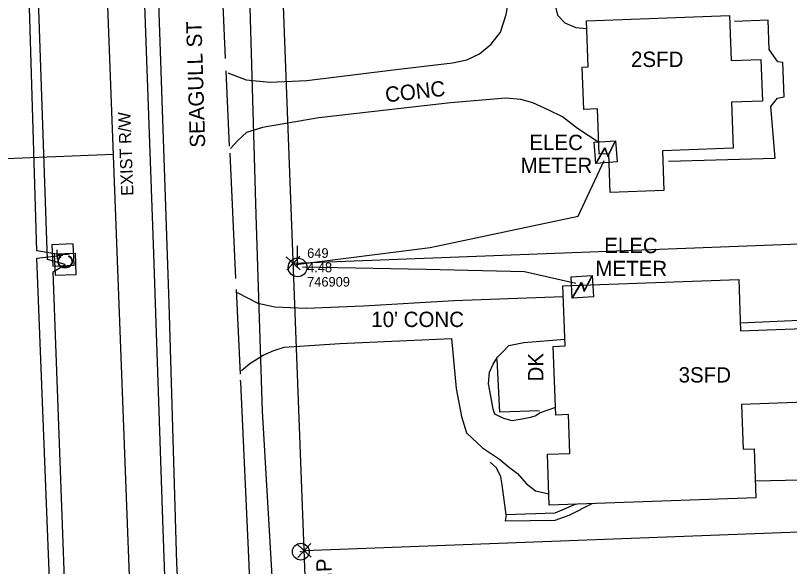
# Model space of a CAD drawing. Extents: x 3040896 to 3051146, y 687568 to 732976.
# Drawn here: x 3050432.3 to 3050634.3, y 693163 to 693306.8 of the extents above; entities that cross this region are included whole.
import ezdxf

# ---------------------------------------------------------------- set-up
doc = ezdxf.new("R2010")
doc.units = 0
for name, color, linetype in [('Exist Building', 7, 'Continuous'), ('Exist Building Text', 7, 'Continuous'), ('Exist Other Culture Area Outline', 7, 'Continuous'), ('Exist Other Culture Area Outline Text', 7, 'Continuous'), ('Exist Other Culture Fence Line', 7, 'Continuous'), ('Exist Property Corner CELL', 7, 'Continuous'), ('Exist Property Line', 7, 'Continuous'), ('Exist Right of Way Line', 7, 'Continuous'), ('Exist Right of Way Line Text', 7, 'Continuous'), ('Exist Right of Way Width CELL', 7, 'Continuous'), ('Exist Roads Change in Surface', 7, 'Continuous'), ('Exist Roads EOP', 7, 'Continuous'), ('Exist Roads EOP Other', 7, 'Continuous'), ('Exist Roads EOP Other Text', 7, 'Continuous'), ('Exist Roads EOP Text', 7, 'Continuous'), ('Exist Utilities Power Pole CELL', 7, 'Continuous'), ('Exist Utilities Power Pole Cogo Comment', 7, 'Continuous'), ('Exist Utilities Power Pole Cogo Elevation', 7, 'Continuous'), ('Exist Utilities Power Pole Cogo Number', 7, 'Continuous'), ('Exist Utilities Power Transformer CELL', 7, 'Continuous'), ('Exist Utilities Power Transformer Text', 7, 'Continuous'), ('Exist Utilities Power UG Cable SUE', 7, 'Continuous'), ('Exist Utilities Telephone Pedestal CELL', 7, 'Continuous'), ('Exist Utilities Telephone UG Cable', 7, 'Continuous'), ('Exist Utilities TV Pedestal CELL', 7, 'Continuous'), ('Exist Utilities TV UG Cable', 7, 'Continuous'), ('Exist Utilities Water UG Line SUE', 7, 'Continuous'), ('Scratch_Level_1', 7, 'Continuous')]:
    doc.layers.add(name, color=color, linetype=linetype)

# ---------------------------------------------------------------- blocks, each defined once
blk = doc.blocks.new('EXIST UTILITIES POWER POLE')
at = {"layer": 'Exist Utilities Power Pole CELL'}
for q in [(0, 0.1125), (0, 0)]:
    blk.add_line((0, 0), q, dxfattribs=at)
blk.add_circle((0, 0), 0.049, dxfattribs=at)
blk = doc.blocks.new('EXIST UTILITIES POWER TRANSFORMER')
at = {"layer": 'Exist Utilities Power Transformer CELL'}
blk.add_line((0, 0), (0, 0), dxfattribs=at)
blk.add_lwpolyline([(-0.0569, 0.0522), (0.0542, 0.0522), (0.0542, -0.0588), (-0.0569, -0.0588)], close=True, dxfattribs=at)
for points in [[(-0.0569, -0.0588), (-0.004, 0.0201), (0.0086, -0.0241), (0.0542, 0.0522)], [(-0.0555, -0.0588), (-0.004, 0.0159), (0.0077, -0.0278), (0.0542, 0.0491)]]:
    blk.add_lwpolyline(points, dxfattribs=at)

msp = doc.modelspace()

# ---------------------------------------------------------------- linework, layer by layer
at = {"layer": 'Exist Building'}
for p, q in [((3050557.86, 693188.71), (3050556.19, 693190.2)), ((3050558.91, 693186.38), (3050557.86, 693188.71)), ((3050559.31, 693184.31), (3050558.91, 693186.38)), ((3050560.35, 693176.52), (3050559.31, 693184.31)), ((3050578.55, 693179.26), (3050573.05, 693176.93)), ((3050573.05, 693176.93), (3050560.35, 693176.52))]:
    msp.add_line(p, q, dxfattribs=at)
for points in [[(3050581.34, 693305.39), (3050618.65, 693306.77), (3050619.08, 693295.03), (3050626.81, 693295.32), (3050627.21, 693284.44), (3050619.19, 693284.15), (3050619.63, 693272.18), (3050601.11, 693271.5), (3050601.49, 693261.1), (3050587.5, 693260.58), (3050587.13, 693270.69), (3050584.64, 693270.6), (3050584.21, 693282.38), (3050580.59, 693282.25), (3050580.18, 693293.32), (3050581.78, 693293.38)], [(3050625.55, 693180.94), (3050571.58, 693179.01), (3050571.11, 693192.28), (3050576.98, 693192.49), (3050576.61, 693202.62), (3050573.28, 693202.5), (3050572.64, 693220.43), (3050575.7, 693220.54), (3050575.13, 693236.26), (3050621.06, 693237.91), (3050621.54, 693224.49), (3050642.5, 693225.24), (3050643.19, 693206.03), (3050621.78, 693205.27), (3050622.2, 693193.61), (3050625.09, 693193.72)]]:
    msp.add_lwpolyline(points, close=True, dxfattribs=at)
at = {"layer": 'Exist Other Culture Area Outline'}
for points in [[(3050602.7, 693268.77), (3050630.57, 693269.58), (3050629.45, 693283.06), (3050631.16, 693285.24), (3050632.89, 693285.57), (3050632.57, 693294.55), (3050631.21, 693294.65), (3050628.95, 693297.89), (3050628.72, 693305.53), (3050619.98, 693305.23)], [(3050625.39, 693185.39), (3050664.67, 693186.22), (3050662.05, 693228.35), (3050621.46, 693226.51)], [(3050569.08, 693203.58), (3050558.65, 693203.31), (3050557.97, 693217)], [(3050560.35, 693176.52), (3050560.11, 693174.95), (3050573.16, 693175.06), (3050576.76, 693176.37), (3050582.76, 693179.41)]]:
    msp.add_lwpolyline(points, dxfattribs=at)
at = {"layer": 'Exist Other Culture Fence Line'}
msp.add_lwpolyline([(3050461.66, 693420.06), (3050463.87, 693370.76), (3050465.79, 693314.44), (3050468.17, 693247.08), (3050470.72, 693172.66), (3050473.08, 693106.96), (3050474.13, 693079.67), (3050473.73, 693072.97), (3050472.28, 693065.99), (3050466.46, 693058.84), (3050456.5, 693055.87), (3050447.98, 693058.63)], dxfattribs=at)
at = {"layer": 'Exist Property Corner CELL'}
for p, q in [((3050504.77, 693242.13), (3050504.77, 693242.13)), ((3050507.62, 693167.17), (3050507.62, 693167.17))]:
    msp.add_line(p, q, dxfattribs=at)
for points in [[(3050506.47, 693243.96), (3050503.07, 693240.29), (3050504.77, 693242.13), (3050506.6, 693240.43), (3050502.94, 693243.83)], [(3050509.32, 693169.01), (3050505.92, 693165.34), (3050507.62, 693167.17), (3050509.46, 693165.47), (3050505.79, 693168.87)]]:
    msp.add_lwpolyline(points, dxfattribs=at)
at = {"layer": 'Exist Property Line'}
for p, q in [((3050504.77, 693242.13), (3050939.28, 693258.67)), ((3050507.62, 693167.17), (3050951.25, 693184.06))]:
    msp.add_line(p, q, dxfattribs=at)
at = {"layer": 'Exist Right of Way Line'}
for p, q in [((3050485.65, 692541.9), (3050408.68, 694559.38)), ((3050513.33, 693017.27), (3050478.36, 693935.84))]:
    msp.add_line(p, q, dxfattribs=at)
at = {"layer": 'Exist Right of Way Width CELL'}
msp.add_line((3050457.86, 693270.48), (3050408.38, 693268.59), dxfattribs=at)
at = {"layer": 'Exist Roads Change in Surface'}
for points in [[(3050487.16, 693292.33), (3050488.08, 693272.66)], [(3050489.83, 693235.24), (3050490.87, 693213.22)]]:
    msp.add_lwpolyline(points, dxfattribs=at)
at = {"layer": 'Exist Roads EOP'}
for points in [[(3050484.97, 693417.85), (3050487.18, 693353.98), (3050487.89, 693333.48), (3050487.04, 693330.25), (3050486.29, 693327.37), (3050486.26, 693311.45), (3050487.01, 693295.51)], [(3050430.26, 693081.1), (3050432.83, 693072.5), (3050437.03, 693064.52), (3050440.75, 693058.96), (3050444.94, 693054.81), (3050448.86, 693052.55), (3050452.32, 693051.51), (3050455.46, 693051.69), (3050459.56, 693052.66), (3050464.15, 693054.57), (3050467.65, 693056.6), (3050471.53, 693060.59), (3050474.8, 693066.64), (3050476.93, 693075.69), (3050478.15, 693088.38), (3050476.75, 693118.05), (3050474.41, 693163.87), (3050472.36, 693231.65), (3050469.63, 693312.63)], [(3050488.17, 693270.82), (3050489.7, 693238.15)], [(3050490.94, 693211.62), (3050490.97, 693211.05), (3050493.21, 693163.48), (3050494.65, 693119.79)]]:
    msp.add_lwpolyline(points, dxfattribs=at)
at = {"layer": 'Exist Roads EOP Other'}
for points in [[(3050487.72, 693291.77), (3050492.5, 693289.95), (3050498.64, 693289.34), (3050508.33, 693289.85), (3050530.16, 693292.52), (3050546.29, 693294.44), (3050550.1, 693295.19), (3050553.36, 693296.81), (3050556.4, 693299.27), (3050558.82, 693302.44), (3050560.3, 693307.04), (3050560.73, 693309.07), (3050572.83, 693310.41), (3050573.71, 693306.88), (3050575.66, 693304.9), (3050578.54, 693303.63), (3050581.41, 693303.34)], [(3050584.53, 693273.64), (3050579, 693277.33), (3050575.01, 693280.29), (3050571.47, 693282.11), (3050567.33, 693283.98), (3050564.21, 693284.84), (3050560.24, 693285.17), (3050545.82, 693283.96), (3050511.48, 693280.11), (3050496.7, 693277.51), (3050492.6, 693276.24), (3050490.27, 693274.2), (3050488.4, 693272.1)], [(3050490.1, 693234.48), (3050495.51, 693231.67), (3050499.94, 693230.75), (3050508.11, 693230.45), (3050523.14, 693231.01), (3050546.64, 693232.4), (3050575.23, 693233.45)], [(3050491.28, 693214.18), (3050493.39, 693215.99), (3050496.92, 693218.16), (3050499.67, 693219.37), (3050502.38, 693220.26), (3050516.95, 693221.18), (3050546.09, 693222.45), (3050547.31, 693209.45), (3050548.71, 693202.15), (3050550.03, 693197.92), (3050554.12, 693194), (3050558.59, 693190.98), (3050560.82, 693189.12), (3050563.3, 693187.24), (3050565.54, 693184.7), (3050567.96, 693182.72), (3050571.47, 693181.99)], [(3050573.21, 693204.49), (3050569.24, 693203.07), (3050568.07, 693202.27), (3050566.66, 693201.85), (3050564.53, 693201.44), (3050561.92, 693201.03), (3050559.74, 693201.64), (3050557.42, 693202.72), (3050556.98, 693204.08), (3050556.35, 693207.41), (3050555.73, 693210.66), (3050556.03, 693213.72), (3050556.91, 693215.82), (3050558.04, 693217.59), (3050559.46, 693218.99), (3050561.07, 693220.63), (3050562.82, 693221.04), (3050564.98, 693221.45), (3050575.63, 693222.31)]]:
    msp.add_lwpolyline(points, dxfattribs=at)
at = {"layer": 'Exist Utilities Power UG Cable SUE'}
for points in [[(3050505.44, 693241.8), (3050540.49, 693246.24), (3050579.11, 693254.4), (3050585.89, 693268.93)], [(3050507.22, 693241.15), (3050539.44, 693240.61), (3050565.15, 693239.96), (3050578.53, 693236.97)]]:
    msp.add_lwpolyline(points, dxfattribs=at)
at = {"layer": 'Exist Utilities Telephone Pedestal CELL'}
msp.add_line((3050444.66, 693244.21), (3050444.66, 693244.21), dxfattribs=at)
msp.add_lwpolyline([(3050447.61, 693241.62), (3050447.35, 693247.21), (3050441.77, 693246.95), (3050442.02, 693241.37), (3050447.61, 693241.62)], dxfattribs=at)
at = {"layer": 'Exist Utilities Telephone UG Cable'}
msp.add_lwpolyline([(3050459.99, 692782.47), (3050444.06, 693089.7), (3050443.83, 693093.49), (3050450.76, 693093.55), (3050443.69, 693095.61), (3050437.82, 693243.47), (3050444.66, 693244.21), (3050437.82, 693245.37), (3050433.36, 693392.66), (3050440.93, 693393.67), (3050432.94, 693395.06), (3050427.74, 693542.45), (3050431.01, 693542.65), (3050427.36, 693543.95), (3050417.85, 693768.03)], dxfattribs=at)
at = {"layer": 'Exist Utilities TV Pedestal CELL'}
msp.add_line((3050445.26, 693241.84), (3050445.26, 693241.84), dxfattribs=at)
msp.add_lwpolyline([(3050448.13, 693239.16), (3050447.94, 693244.71), (3050442.4, 693244.53), (3050442.58, 693238.98), (3050448.13, 693239.16)], dxfattribs=at)
at = {"layer": 'Exist Utilities TV UG Cable'}
msp.add_lwpolyline([(3050479.17, 692735.85), (3050476.67, 692781.89), (3050462.51, 692783.36), (3050455.06, 692935.93), (3050457.91, 692938.15), (3050448.08, 693089.07), (3050451.98, 693089.77), (3050447.57, 693091.29), (3050442.06, 693239.93), (3050445.26, 693241.84), (3050440.58, 693243.1), (3050435.43, 693393.55), (3050439.36, 693394.52), (3050435.53, 693395.24), (3050430.75, 693539.42), (3050433.07, 693540.96), (3050430.75, 693541.4), (3050421.5, 693768.47)], dxfattribs=at)
at = {"layer": 'Exist Utilities Water UG Line SUE'}
msp.add_lwpolyline([(3050499.37, 693159.01), (3050496.72, 693203.54), (3050495.05, 693254.77), (3050493.33, 693315.05), (3050500.47, 693314.96)], dxfattribs=at)
at = {"layer": 'Scratch_Level_1'}
for radius in [2.2, 0.0707]:
    msp.add_circle((3050506.74, 693166.87), radius, dxfattribs=at)

# ---------------------------------------------------------------- block references
at = {"layer": 'Exist Utilities Power Pole CELL', "xscale": 50, "yscale": 50}
msp.add_blockref('EXIST UTILITIES POWER POLE', (3050505.9, 693241.04), dxfattribs=at)
at = {"layer": 'Exist Utilities Power Transformer CELL', "yscale": 49.99999999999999}
for p, xscale, rotation in [((3050586.37, 693271.32), 50, 3.927576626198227), ((3050580.26, 693236.16), 50.00000000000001, 3.366460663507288)]:
    msp.add_blockref('EXIST UTILITIES POWER TRANSFORMER', p, dxfattribs=dict(at, xscale=xscale, rotation=rotation))

# ---------------------------------------------------------------- texts
at = {"layer": 'Exist Building Text'}
for s, p in [('2SFD', (3050592.93, 693293.34)), ('3SFD', (3050605.35, 693211.01))]:
    msp.add_text(s, height=4, rotation=0, dxfattribs=at).set_placement(p)
at = {"layer": 'Exist Other Culture Area Outline Text'}
msp.add_text('DK', height=4, rotation=90, dxfattribs=at).set_placement((3050570.05, 693211.27))
at = {"layer": 'Exist Right of Way Line Text'}
msp.add_text('EXIST R/W', height=3.2, rotation=92.1849, dxfattribs=at).set_placement((3050463.07, 693259.78))
at = {"layer": 'Exist Roads EOP Other Text'}
msp.add_text('CONC', height=4, rotation=6.3821, dxfattribs=at).set_placement((3050528.98, 693284.08))
msp.add_text("10' CONC", height=4, dxfattribs=at).set_placement((3050525.13, 693225.49))
at = {"layer": 'Exist Roads EOP Text'}
msp.add_text("SEAGULL ST  10' BST", height=4, rotation=91.74, dxfattribs=at).set_placement((3050481.8, 693272.36))
at = {"layer": 'Exist Utilities Power Pole Cogo Comment'}
msp.add_text('746909', height=2.5, dxfattribs=at).set_placement((3050508.4, 693236.04))
at = {"layer": 'Exist Utilities Power Pole Cogo Elevation'}
msp.add_text('4.48', height=2.5, dxfattribs=at).set_placement((3050508.4, 693239.79))
at = {"layer": 'Exist Utilities Power Pole Cogo Number'}
msp.add_text('649', height=2.5, dxfattribs=at).set_placement((3050508.4, 693243.54))
at = {"layer": 'Exist Utilities Power Transformer Text'}
for s, p in [('ELEC', (3050566.4, 693271.66)), ('METER', (3050564.1, 693265.66)), ('ELEC', (3050585.93, 693244.76)), ('METER', (3050583.63, 693238.76))]:
    msp.add_text(s, height=4, dxfattribs=at).set_placement(p)
at = {"layer": 'Exist Utilities Telephone Pedestal CELL'}
msp.add_text('T', height=3.42, rotation=92.6026, dxfattribs=at).set_placement((3050446.42, 693243.16))
at = {"layer": 'Exist Utilities TV Pedestal CELL'}
msp.add_text('C', height=4, rotation=91.9092, dxfattribs=at).set_placement((3050447.3, 693240.6))
at = {"layer": 'Scratch_Level_1'}
msp.add_text('EIP', height=4, rotation=92.18, dxfattribs=at).set_placement((3050515.05, 693156.57))

doc.saveas('drawing.dxf')
